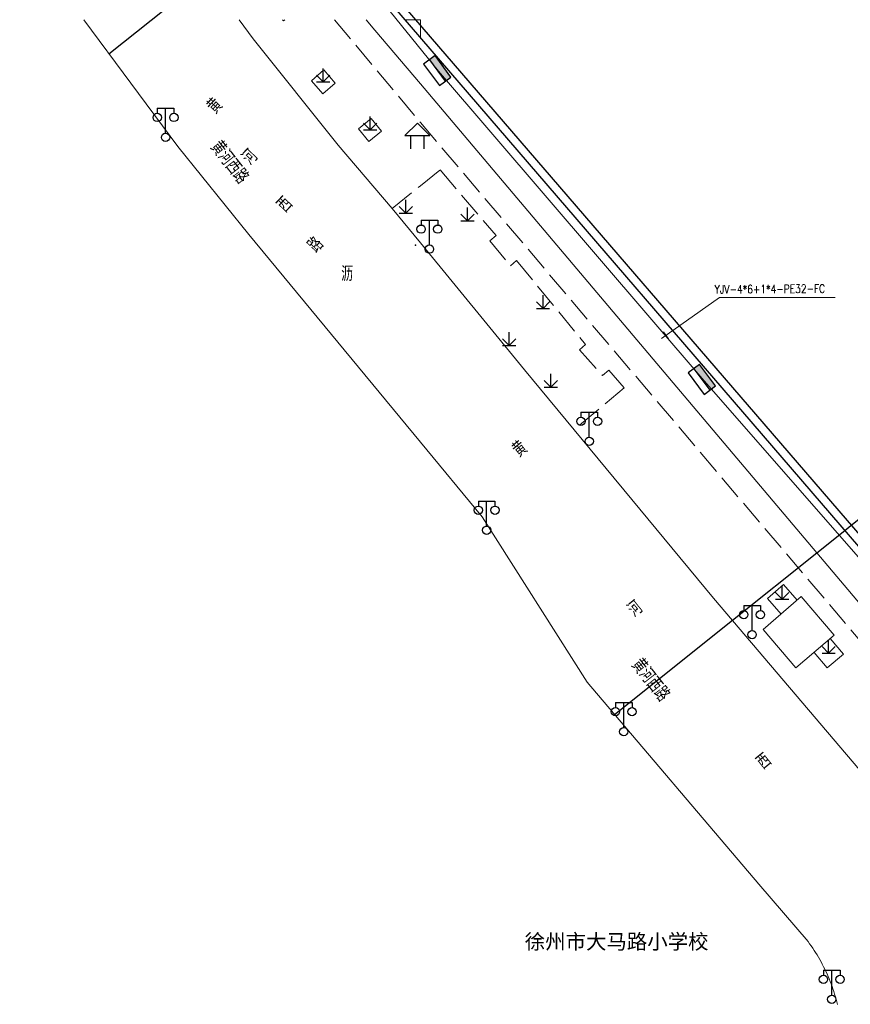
# Model space of a CAD drawing. Extents: x 39508475 to 39522402, y 3783947 to 3795549.
# Tile 308 of 323: x 39517452 to 39517552, y 3793382 to 3793500. Entities that reach past the tile are written whole.
import ezdxf
from ezdxf.enums import TextEntityAlignment as Align

# ---------------------------------------------------------------- set-up
doc = ezdxf.new("R2010")
doc.units = 0
doc.header["$PDSIZE"] = 0.2
doc.linetypes.add('X0', pattern=[4, 3, -1])
doc.layers.get('0').update_dxf_attribs({"linetype": 'CONTINUOUS'})
for name, color, linetype in [('DLSS', 4, 'CONTINUOUS'), ('JCDL_CLKZD', 142, 'CONTINUOUS'), ('JCDL_DMX_F', 30, 'CONTINUOUS'), ('JCDL_JMDD_F', 231, 'CONTINUOUS'), ('JCDL_JMDM_F', 231, 'CONTINUOUS'), ('JCDL_JT_ZJ', 100, 'CONTINUOUS'), ('SXSS', 5, 'CONTINUOUS'), ('ZBTZ', 3, 'CONTINUOUS'), ('拆迁面积', 10, 'CONTINUOUS'), ('断面线', 2, 'CONTINUOUS')]:
    doc.layers.add(name, color=color, linetype=linetype)
for name, color, linetype, lineweight in [('JCDL_JMDX', 1, 'CONTINUOUS', 0), ('JCDL_SXM', 5, 'CONTINUOUS', 0), ('JCDL_ZBX_F', 7, 'CONTINUOUS', 0), ('TEXT1_ZJ', 7, 'CONTINUOUS', 0), ('TEXTL_ZJ', 7, 'CONTINUOUS', 0), ('道路照明-管道', 40, 'CONTINUOUS', 18)]:
    doc.layers.add(name, color=color, linetype=linetype, lineweight=lineweight)
doc.styles.add('HT', font='simhei.ttf')
doc.styles.add('HZ', font='rs', dxfattribs={"width": 0.8, "bigfont": 'hztxt'})
doc.styles.get("Standard").update_dxf_attribs({"font": 'txt', "width": 1.1})
doc.linetypes.add('HOT_WATER_SUPPLY', pattern='A,12.7,-5.08,["HW",Standard,S=2.54,R=0,X=-2.54,Y=-1.27],-5.08', length=22.86)
doc.linetypes.add('X35', pattern='A,2,[150,AAA.SHX,S=1,R=0,X=0,Y=1],2,[177,AAA.SHX,S=1,R=0,X=0,Y=0.8],1e-09', length=4)
doc.linetypes.add('X67', pattern='A,1,[150,symbolx.shx,S=1,R=0,X=0,Y=1],2,[153,symbolx.shx,S=1,R=0,X=0,Y=0.8],2,[145,symbolx.shx,S=1,R=0,X=0,Y=0],0,[150,symbolx.shx,S=1,R=0,X=0,Y=1],2,[153,symbolx.shx,S=1,R=0,X=0,Y=0.8],2,[150,symbolx.shx,S=1,R=0,X=0,Y=1],0.5,-0.5,[146,symbolx.shx,S=1,R=0,X=0,Y=0],-0.5,0.5,[153,symbolx.shx,S=1,R=0,X=0,Y=0.8],1', length=12)
doc.linetypes.add('ZIGZAG', pattern='A,0.00254,-5.08,[131,ltypeshp.shx,S=5.08,R=0,X=-5.08,Y=0],-10.16,[131,ltypeshp.shx,S=5.08,R=180,X=5.08,Y=0],-5.08', length=20.32254)

# ---------------------------------------------------------------- blocks, each defined once
blk = doc.blocks.new('9530003')
at = {"color": 0}
for p, q in [((0, 0), (0, 1.6)), ((-0.8, 0), (0.8, 0))]:
    blk.add_line(p, q, dxfattribs=at)
at = {"color": 0, "linetype": 'Continuous'}
for points in [[(0, 0), (-0.8, 0.8)], [(0, 0), (0.8, 0.8)]]:
    blk.add_lwpolyline(points, dxfattribs=at)
blk = doc.blocks.new('3621000')
at = {"color": 0}
for p, q in [((0, 3.1), (-1.5, 1.6)), ((1.5, 1.6), (0, 3.1)), ((-1.5, 1.6), (1.5, 1.6)), ((-0.8, 0), (-0.8, 1.6)), ((0.8, 0), (0.8, 1.6))]:
    blk.add_line(p, q, dxfattribs=at)
blk = doc.blocks.new('3521000')
at = {"color": 0}
for p, q in [((-1, 3.5), (1, 3.5)), ((0, 0.5), (0, 3.5))]:
    blk.add_line(p, q, dxfattribs=at)
at = {"color": 0, "linetype": 'Continuous', "flags": 128}
for points in [[(-1, 3.5), (-1, 2.9)], [(1, 3.5), (1, 2.9)]]:
    blk.add_lwpolyline(points, dxfattribs=at)
at = {"color": 0}
for centre in [(-1, 2.4), (1, 2.4), (0, 0)]:
    blk.add_circle(centre, 0.5, dxfattribs=at)
blk = doc.blocks.new('控制箱')
at = {"layer": '拆迁面积', "ltscale": 0.1}
blk.add_hatch(color=3, dxfattribs=at).paths.add_polyline_path([(39516847.8, 3790949.3), (39516847.8, 3790957.8), (39516815.7, 3790957.8), (39516815.7, 3790949.3)])
at = {"layer": '拆迁面积', "color": 3, "ltscale": 0.1}
blk.add_line((39516815.7, 3790957.8), (39516847.8, 3790957.8), dxfattribs=at)
blk.add_lwpolyline([(39516815.7, 3790966.3), (39516847.8, 3790966.3), (39516847.8, 3790949.3), (39516815.7, 3790949.3)], close=True, dxfattribs=at)

msp = doc.modelspace()

# ---------------------------------------------------------------- linework, layer by layer
at = {"layer": 'DLSS', "linetype": 'Continuous', "lineweight": 20}
for points in [[(39517459.51972, 3793500), (39517470.856, 3793484.762), (39517479.392, 3793474.19699), (39517500, 3793449.23793)], [(39517500, 3793473.1694), (39517496.60301, 3793477.304), (39517490.12248, 3793484.90777), (39517479.90758, 3793497.68527), (39517478.20183, 3793500)], [(39517570.183, 3793389.411), (39517535.249, 3793430.479), (39517512.51195, 3793457.94066), (39517500, 3793473.1694)], [(39517500, 3793449.23793), (39517507.41199, 3793440.26101), (39517520.056, 3793420.374), (39517540.688, 3793396.104), (39517546.59499, 3793389.21399), (39517546.78617, 3793388.95349), (39517546.97292, 3793388.6898), (39517547.15555, 3793388.42323), (39517547.334, 3793388.15385), (39517547.50823, 3793387.88172), (39517547.67821, 3793387.60692), (39517547.84389, 3793387.3295), (39517548.00523, 3793387.04953), (39517548.16218, 3793386.76709), (39517548.31473, 3793386.48224), (39517548.46281, 3793386.19504), (39517548.60641, 3793385.90558), (39517548.74548, 3793385.61391), (39517548.88, 3793385.32012), (39517549.00992, 3793385.02426), (39517549.13522, 3793384.72642), (39517549.25587, 3793384.42666), (39517549.37184, 3793384.12506), (39517549.48309, 3793383.82169), (39517549.58961, 3793383.51663), (39517549.69137, 3793383.20994), (39517549.78833, 3793382.90171), (39517549.88049, 3793382.592), (39517549.96781, 3793382.2809), (39517550.05028, 3793381.96847), (39517550.12787, 3793381.6548)]]:
    msp.add_lwpolyline(points, dxfattribs=at)
at = {"layer": 'JCDL_CLKZD'}
msp.add_point((39517499.412, 3793472.896), dxfattribs=at)
at = {"layer": 'JCDL_DMX_F', "color": 3, "linetype": 'X35', "lineweight": 0}
for points in [[(39517500, 3793492.27674), (39517494.538, 3793498.733), (39517493.4778, 3793500)], [(39517500, 3793492.27674), (39517557.719, 3793424.051), (39517557.76201, 3793424.00017)]]:
    msp.add_lwpolyline(points, dxfattribs=at)
at = {"layer": 'JCDL_JMDM_F', "linetype": 'Continuous', "lineweight": 0}
msp.add_lwpolyline([(39517545.792, 3793430.68299), (39517549.74078, 3793426.05167), (39517545.148, 3793422.10201), (39517541.202, 3793426.72), (39517545.792, 3793430.68299)], dxfattribs=at)
at = {"layer": 'JCDL_JMDX', "color": 6, "linetype": 'X67', "lineweight": 0}
msp.add_lwpolyline([(39517500, 3793497.81778), (39517498.12021, 3793500)], dxfattribs=at)
at = {"layer": 'JCDL_JMDX', "color": 6, "lineweight": 0}
msp.add_lwpolyline([(39517589.858, 3793399.106), (39517588.376, 3793401.398), (39517586.839, 3793401.70401), (39517585.21, 3793402.643), (39517564.95599, 3793426.43101), (39517561.45699, 3793428.735), (39517556.387, 3793432.359), (39517500, 3793497.81778)], dxfattribs=at)
at = {"layer": 'JCDL_SXM', "linetype": 'Continuous', "lineweight": 0}
msp.add_lwpolyline([(39517500, 3793500), (39517500, 3793497.81778), (39517498.12021, 3793500), (39517500, 3793500)], dxfattribs=at)
at = {"layer": 'JCDL_ZBX_F', "color": 114, "linetype": 'X0', "lineweight": 0, "true_color": 0x009944}
for points in [[(39517483.42445, 3793500), (39517483.536, 3793499.86301), (39517483.70425, 3793500)], [(39517489.6812, 3793500), (39517500, 3793487.6574)], [(39517488.25414, 3793491.08475), (39517489.76115, 3793492.37774), (39517488.40101, 3793493.963), (39517486.894, 3793492.66999), (39517488.25414, 3793491.08475)], [(39517492.56603, 3793486.88191), (39517494.079, 3793488.129), (39517495.322, 3793486.621), (39517493.80903, 3793485.37391), (39517492.56603, 3793486.88191)], [(39517500, 3793487.6574), (39517555.57389, 3793422.1641)], [(39517500, 3793480.04923), (39517502.357, 3793481.95399), (39517509.096, 3793474.05), (39517508.33001, 3793473.438), (39517510.832, 3793470.42699), (39517511.549, 3793471.052), (39517519.85914, 3793460.9579), (39517519.13187, 3793460.31618), (39517521.87843, 3793457.23029), (39517522.65602, 3793457.8874), (39517524.51068, 3793455.74692), (39517518.46954, 3793450.74512)], [(39517496.60301, 3793477.304), (39517500, 3793480.04923)], [(39517545.28475, 3793430.24504), (39517543.65249, 3793432.14308), (39517541.74192, 3793430.45309), (39517543.35424, 3793428.57824)], [(39517549.25225, 3793425.63154), (39517550.86, 3793423.762), (39517548.903, 3793422.12599), (39517547.31845, 3793423.96854)]]:
    msp.add_lwpolyline(points, dxfattribs=at)
at = {"layer": 'SXSS', "color": 6, "linetype": 'HOT_WATER_SUPPLY', "ltscale": 0.5, "flags": 128}
msp.add_lwpolyline([(39517091.34884, 3793938.89823), (39517120.73678, 3793918.6078), (39517129.27617, 3793912.71192, -0.018762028), (39517129.33626, 3793912.66701), (39517137.34558, 3793906.19924), (39517140.22166, 3793904.31506), (39517140.9423, 3793903.97077), (39517141.49897, 3793903.73419), (39517142.05454, 3793903.52245, -0.061990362), (39517142.27273, 3793903.40664), (39517145.01232, 3793901.48462, -0.033278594), (39517145.11585, 3793901.40119), (39517160.47786, 3793887.2372, -0.038232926), (39517160.5819, 3793887.12541), (39517161.5849, 3793885.86742, -0.026156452), (39517161.64572, 3793885.78237), (39517162.68145, 3793884.16112), (39517164.06474, 3793881.99581), (39517165.75411, 3793879.64999), (39517166.65616, 3793878.60953), (39517217.02042, 3793829.19259), (39517218.30974, 3793830.65127, -0.418890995), (39517219.73314, 3793830.72761), (39517234.88913, 3793816.8946, -0.41421405), (39517234.95361, 3793815.48186), (39517233.15187, 3793813.50781), (39517234.99919, 3793811.66848), (39517250.69877, 3793796.33288), (39517297.39899, 3793750.71535), (39517304.66093, 3793743.62178), (39517310.28576, 3793738.12734, -0.008424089), (39517310.30947, 3793738.1034), (39517321.19707, 3793726.72661), (39517337.64047, 3793709.5444, -0.018812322), (39517337.6904, 3793709.48813), (39517362.22173, 3793679.65543), (39517368.33766, 3793673.53072), (39517369.34764, 3793673.06343, -0.022707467), (39517369.42821, 3793673.02161), (39517370.43435, 3793672.43998, -0.024977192), (39517370.51819, 3793672.38575), (39517371.67071, 3793671.55591, -0.02848419), (39517371.75916, 3793671.48423), (39517373.00069, 3793670.35526, -0.022824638), (39517373.06534, 3793670.29086), (39517373.50153, 3793669.81465, -0.015029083), (39517373.54077, 3793669.76913), (39517374.1915, 3793668.96682, -0.015028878), (39517374.22794, 3793668.91903), (39517374.60387, 3793668.39394, -0.011634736), (39517374.63007, 3793668.35548), (39517374.84074, 3793668.03026, -0.016968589), (39517374.87568, 3793667.97209), (39517375.62775, 3793666.61785, -0.025051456), (39517375.67192, 3793666.52798), (39517376.13171, 3793665.46064, -0.020316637), (39517376.16079, 3793665.3848), (39517376.44988, 3793664.52825, -0.020085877), (39517376.47248, 3793664.45119), (39517376.78585, 3793663.1987, -0.024323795), (39517376.80484, 3793663.10333), (39517376.96849, 3793662.00484), (39517379.11021, 3793658.13043), (39517426.30887, 3793594.87793, -0.003926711), (39517426.31817, 3793594.86527), (39517434.81967, 3793583.09072), (39517436.76439, 3793584.42799, -0.406736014), (39517438.14022, 3793584.19151), (39517450.19222, 3793567.59151, -0.406158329), (39517449.9926, 3793566.21129), (39517448.29566, 3793564.90632), (39517450.25115, 3793562.1017), (39517459.86513, 3793549.11166), (39517497.17498, 3793502.62951), (39517557.06115, 3793433.10859), (39517565.52492, 3793427.25339, -0.065159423), (39517565.71739, 3793427.07929), (39517585.85926, 3793403.42299), (39517587.19575, 3793402.65261), (39517588.57126, 3793402.37875, -0.20278634), (39517589.21574, 3793401.94098), (39517590.69775, 3793399.64898)], format="xyb", dxfattribs=at)
at = {"layer": 'SXSS', "flags": 128}
msp.add_lwpolyline([(39517496.406, 3793501.99), (39517556.387, 3793432.359), (39517564.95599, 3793426.43101), (39517585.21, 3793402.643), (39517586.839, 3793401.70401), (39517588.376, 3793401.398), (39517589.858, 3793399.106)], dxfattribs=at)
at = {"layer": '断面线', "color": 1, "flags": 128}
for points in [[(39517462.56181, 3793495.91089), (39517474.30179, 3793505.28351), (39517483.14739, 3793512.34541), (39517486.16214, 3793514.75223), (39517486.78489, 3793515.2494), (39517495.40865, 3793522.1342), (39517502.7101, 3793527.96332), (39517511.58808, 3793535.05106), (39517519.12336, 3793541.06686), (39517526.78224, 3793547.18134), (39517535.3696, 3793554.03706), (39517535.67162, 3793554.27819), (39517538.52132, 3793556.55325), (39517540.88456, 3793558.43995), (39517542.54746, 3793559.76752), (39517549.73073, 3793565.50229)], [(39517523.33729, 3793416.51412), (39517537.50598, 3793427.82571), (39517547.66449, 3793435.93576), (39517551.00715, 3793438.60438), (39517551.74779, 3793439.19567), (39517560.13972, 3793445.89538), (39517567.47442, 3793451.75105), (39517574.68928, 3793457.51104), (39517583.14892, 3793464.2648), (39517591.99655, 3793471.32832), (39517599.40783, 3793477.24512), (39517599.84732, 3793477.59599), (39517602.88463, 3793480.02083), (39517605.27124, 3793481.92618), (39517606.7524, 3793483.10867), (39517616.59472, 3793490.9663)]]:
    msp.add_lwpolyline(points, dxfattribs=at)
at = {"layer": '道路照明-管道', "color": 0, "ltscale": 0.1}
for p, q in [((39517529.00141, 3793461.67538), (39517535.97098, 3793466.6189)), ((39517535.97098, 3793466.6189), (39517549.84046, 3793466.6189)), ((39517529.22936, 3793462.47469), (39517529.80836, 3793461.63118))]:
    msp.add_line(p, q, dxfattribs=at)
at = {"layer": '道路照明-管道', "linetype": 'ZIGZAG', "ltscale": 0.05, "flags": 128}
msp.add_lwpolyline([(39517116.79434, 3794014.23872), (39517111.52443, 3794014.23872), (39517090.54133, 3793938.49885), (39517095.37021, 3793935.17833), (39517139.66562, 3793903.10909), (39517141.49551, 3793902.15295), (39517144.25488, 3793900.0228), (39517159.63719, 3793885.95318), (39517162.02027, 3793882.1941), (39517165.40681, 3793877.68318), (39517180.40916, 3793863.24589), (39517211.7233, 3793830.99391), (39517216.51631, 3793827.69764), (39517218.96212, 3793829.32658), (39517233.63698, 3793816.04448), (39517231.13964, 3793813.19257), (39517244.87382, 3793799.91047), (39517277.58766, 3793767.63586), (39517314.17626, 3793732.05497), (39517335.40234, 3793709.68143), (39517337.53459, 3793707.23803), (39517347.25514, 3793695.64751), (39517360.94313, 3793678.94202), (39517367.7888, 3793672.09378), (39517369.85832, 3793670.9034), (39517371.92783, 3793669.21182), (39517373.24481, 3793667.64552), (39517373.9974, 3793666.32986), (39517374.93808, 3793663.94909), (39517375.62794, 3793661.06713), (39517381.34504, 3793652.69657), (39517410.62385, 3793612.88469), (39517434.51237, 3793580.87585), (39517437.22095, 3793582.57954), (39517442.43739, 3793575.46409), (39517448.48235, 3793567.17858), (39517446.07476, 3793565.1742), (39517459.21627, 3793547.2352), (39517470.05047, 3793533.50535), (39517502.18805, 3793493.83266), (39517534.11637, 3793456.58284), (39517556.32277, 3793431.25604), (39517564.84967, 3793425.74405), (39517568.46107, 3793421.23426)], dxfattribs=at)

# ---------------------------------------------------------------- block references
at = {"layer": 'JCDL_JMDD_F'}
for name, p in [('3521000', (39517469.36001, 3793485.85699)), ('3621000', (39517499.64199, 3793484.475)), ('3521000', (39517501.08701, 3793472.42699)), ('3521000', (39517520.299, 3793449.331)), ('3521000', (39517507.96417, 3793438.64699)), ('3521000', (39517539.88, 3793426.099)), ('3521000', (39517524.441, 3793414.437)), ('3521000', (39517549.448, 3793382.275))]:
    msp.add_blockref(name, p, dxfattribs=at)
at = {"layer": 'ZBTZ'}
for p in [(39517488.32754, 3793492.5239), (39517493.94398, 3793486.7515), (39517498.23652, 3793476.76621), (39517505.67255, 3793475.84245), (39517514.73772, 3793465.31062), (39517510.6718, 3793460.8447), (39517515.67105, 3793455.84545), (39517543.50333, 3793430.3607), (39517549.07759, 3793423.8788)]:
    msp.add_blockref('9530003', p, dxfattribs=at)
at = {"layer": '拆迁面积', "color": 3, "xscale": -0.1000000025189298, "yscale": 0.09999999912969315, "zscale": 0.1, "rotation": 126.4584977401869}
for p in [(37474154.34977, 7197057.39471), (37474186.15604, 7197020.27992)]:
    msp.add_blockref('控制箱', p, dxfattribs=at)

# ---------------------------------------------------------------- texts
at = {"layer": 'JCDL_JT_ZJ', "lineweight": 0, "style": 'HZ', "width": 0.8}
for s, rotation, p in [('黄', 46.6233499, (39517475.8047, 3793488.16152)), ('河', 46.6233499, (39517480.02485, 3793482.00078)), ('西', 46.6233499, (39517484.22091, 3793476.3018)), ('路', 46.6233499, (39517487.93062, 3793471.46961)), ('黄', 38.8499609, (39517512.26219, 3793446.87093)), ('河', 38.8499609, (39517526.13037, 3793427.66583)), ('西', 38.8499609, (39517541.61368, 3793409.32589))]:
    msp.add_text(s, height=1.8, rotation=rotation, dxfattribs=at).set_placement(p, align=Align.BOTTOM_LEFT)
msp.add_text('沥', height=1.8, dxfattribs=at).set_placement((39517490.47703, 3793468.03102), align=Align.BOTTOM_LEFT)
at = {"layer": 'TEXT1_ZJ', "style": 'HT'}
msp.add_text('徐州市大马路小学校', height=1.8, dxfattribs=at).set_placement((39517512.54013, 3793387.77428), align=Align.BOTTOM_LEFT)
at = {"layer": 'TEXTL_ZJ', "style": 'HZ', "width": 0.8}
for s, height, rotation, p in [('黄河西路', 1.8, -51.9572012, (39517474.18614, 3793484.27959)), ('YJV-4*6+1*4-PE32-FC', 1, 0.4259321, (39517535.38397, 3793466.78619)), ('黄河西路', 1.8, -51.7033168, (39517524.80162, 3793422.0526))]:
    msp.add_text(s, height=height, rotation=rotation, dxfattribs=at).set_placement(p, align=Align.BOTTOM_LEFT)

doc.saveas('drawing.dxf')
